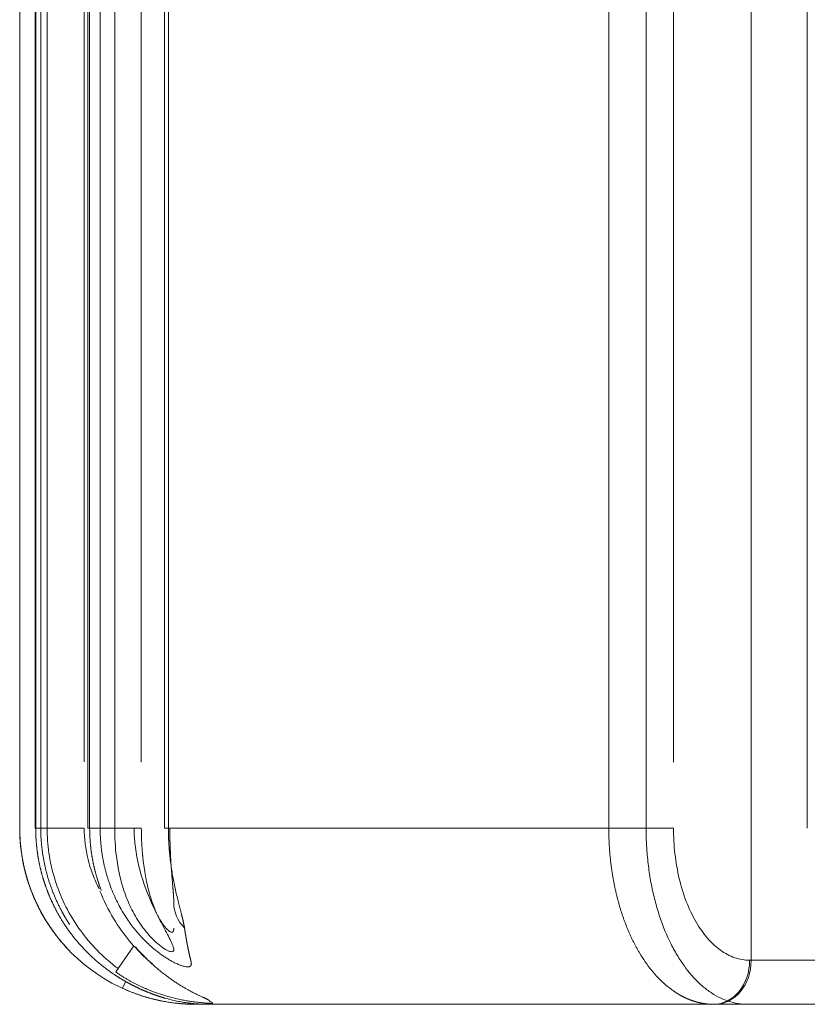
# Model space of a CAD drawing. Header units: millimetres. Extents: x 25069 to 61396, y 8621 to 21558.
# Tile 431 of 656: x 49957 to 49993, y 15757 to 15802. Entities that reach past the tile are written whole.
import ezdxf

# ---------------------------------------------------------------- set-up
doc = ezdxf.new("R2010")
doc.units = ezdxf.units.MM
doc.layers.add('10', color=7, linetype='Continuous')

msp = doc.modelspace()

# ---------------------------------------------------------------- linework, layer by layer
at = {"layer": '10', "color": 7, "linetype": 'Continuous', "lineweight": 15}
for p, q in [((49956.786, 15857.721), (49956.786, 15764.893)), ((49957.495, 15857.353), (49957.495, 15764.893)), ((49958.032, 15857.386), (49958.032, 15764.893)), ((49959.719, 15856.758), (49959.719, 15767.895)), ((49959.881, 15856.714), (49959.881, 15764.893)), ((49961.102, 15764.893), (49961.102, 15856.564)), ((49963.364, 15855.781), (49963.364, 15764.893)), ((49956.79, 15764.893), (49956.79, 15854.718)), ((49957.514, 15854.525), (49957.514, 15764.893)), ((49957.744, 15764.893), (49957.744, 15854.462)), ((49959.964, 15853.868), (49959.964, 15764.893)), ((49960.441, 15764.893), (49960.441, 15853.74)), ((49962.311, 15853.24), (49962.311, 15767.893)), ((49963.541, 15852.91), (49963.541, 15764.893)), ((49985.234, 15764.893), (49985.234, 15837.893)), ((49992.559, 15837.893), (49992.559, 15764.893)), ((49983.542, 15764.893), (49983.542, 15834.892)), ((49986.48, 15834.892), (49986.48, 15767.894)), ((49990.01, 15758.893), (49990.01, 15834.893)), ((49956.79, 15764.893), (49956.786, 15764.893)), ((49957.495, 15764.893), (49957.514, 15764.893)), ((49957.514, 15764.893), (49957.744, 15764.893)), ((49957.744, 15764.893), (49959.719, 15764.893)), ((49959.881, 15764.893), (49959.964, 15764.893)), ((49959.964, 15764.893), (49960.441, 15764.893)), ((49960.441, 15764.893), (49962.311, 15764.893)), ((49963.364, 15764.893), (49963.541, 15764.893)), ((49963.541, 15764.893), (49983.542, 15764.893)), ((49986.48, 15764.893), (49983.542, 15764.893)), ((49961.147, 15758.363), (49961.978, 15759.554)), ((49989.94, 15758.893), (49990.01, 15758.893)), ((49990.01, 15758.893), (49995.147, 15758.893)), ((49961.452, 15757.623), (49961.588, 15757.921)), ((49965.316, 15756.893), (49964.811, 15756.893)), ((49988.301, 15756.893), (49965.316, 15756.893)), ((49988.371, 15756.893), (49988.301, 15756.893)), ((49998.008, 15756.893), (49988.371, 15756.893)), ((49989.83, 15756.893), (49988.378, 15756.893))]:
    msp.add_line(p, q, dxfattribs=at)
msp.add_arc((49964.786, 15764.893), 8, 180, 270, dxfattribs=at)
for centre, major_axis, ratio, end_param in [((49965.786, 15761.493), (2, 0), 0.867716, 3.853369), ((49988.301, 15758.893), (0, 2), 0.819152, 4.712389), ((49988.371, 15758.893), (0, 2), 0.819152, 4.712389)]:
    msp.add_ellipse(centre, major_axis=major_axis, ratio=ratio, start_param=3.141593, end_param=end_param, dxfattribs=at)
for points, knots in [([(49959.008, 15759.364), (49959.003, 15759.37), (49958.987, 15759.387), (49958.962, 15759.413), (49958.932, 15759.445), (49958.903, 15759.477), (49958.874, 15759.508), (49958.845, 15759.54), (49958.816, 15759.572), (49958.788, 15759.604), (49958.76, 15759.637), (49958.731, 15759.669), (49958.704, 15759.702), (49958.676, 15759.734), (49958.648, 15759.767), (49958.621, 15759.8), (49958.594, 15759.833), (49958.567, 15759.866), (49958.54, 15759.9), (49958.514, 15759.933), (49958.487, 15759.966), (49958.461, 15760), (49958.435, 15760.034), (49958.409, 15760.068), (49958.384, 15760.102), (49958.358, 15760.136), (49958.333, 15760.17), (49958.308, 15760.204), (49958.283, 15760.239), (49958.259, 15760.273), (49958.235, 15760.308), (49958.21, 15760.343), (49958.186, 15760.378), (49958.163, 15760.413), (49958.139, 15760.448), (49958.116, 15760.483), (49958.092, 15760.518), (49958.069, 15760.554), (49958.047, 15760.589), (49958.024, 15760.625), (49958.002, 15760.66), (49957.98, 15760.696), (49957.958, 15760.732), (49957.936, 15760.768), (49957.914, 15760.804), (49957.893, 15760.84), (49957.872, 15760.876), (49957.851, 15760.912), (49957.83, 15760.949), (49957.81, 15760.985), (49957.789, 15761.022), (49957.769, 15761.058), (49957.749, 15761.095), (49957.73, 15761.132), (49957.71, 15761.169), (49957.691, 15761.206), (49957.672, 15761.243), (49957.653, 15761.28), (49957.634, 15761.317), (49957.616, 15761.354), (49957.597, 15761.392), (49957.579, 15761.429), (49957.561, 15761.466), (49957.544, 15761.504), (49957.526, 15761.541), (49957.509, 15761.579), (49957.492, 15761.617), (49957.475, 15761.654), (49957.458, 15761.692), (49957.442, 15761.73), (49957.426, 15761.768), (49957.41, 15761.806), (49957.394, 15761.844), (49957.378, 15761.882), (49957.363, 15761.92), (49957.348, 15761.959), (49957.333, 15761.997), (49957.318, 15762.035), (49957.303, 15762.074), (49957.289, 15762.112), (49957.275, 15762.15), (49957.261, 15762.189), (49957.247, 15762.228), (49957.234, 15762.266), (49957.22, 15762.305), (49957.207, 15762.343), (49957.194, 15762.382), (49957.182, 15762.421), (49957.169, 15762.46), (49957.157, 15762.499), (49957.145, 15762.537), (49957.133, 15762.576), (49957.121, 15762.615), (49957.11, 15762.654), (49957.099, 15762.693), (49957.088, 15762.732), (49957.077, 15762.771), (49957.066, 15762.81), (49957.056, 15762.85), (49957.045, 15762.889), (49957.035, 15762.928), (49957.025, 15762.967), (49957.016, 15763.006), (49957.006, 15763.045), (49956.997, 15763.085), (49956.988, 15763.124), (49956.979, 15763.163), (49956.971, 15763.203), (49956.962, 15763.242), (49956.954, 15763.281), (49956.946, 15763.321), (49956.938, 15763.36), (49956.931, 15763.399), (49956.923, 15763.439), (49956.916, 15763.478), (49956.909, 15763.517), (49956.903, 15763.557), (49956.896, 15763.596), (49956.89, 15763.636), (49956.883, 15763.675), (49956.877, 15763.714), (49956.872, 15763.754), (49956.866, 15763.793), (49956.861, 15763.833), (49956.856, 15763.872), (49956.851, 15763.912), (49956.846, 15763.951), (49956.841, 15763.99), (49956.837, 15764.03), (49956.833, 15764.069), (49956.829, 15764.109), (49956.825, 15764.148), (49956.821, 15764.187), (49956.818, 15764.227), (49956.815, 15764.266), (49956.812, 15764.305), (49956.809, 15764.345), (49956.806, 15764.384), (49956.804, 15764.423), (49956.802, 15764.463), (49956.8, 15764.502), (49956.798, 15764.541), (49956.796, 15764.58), (49956.795, 15764.619), (49956.794, 15764.659), (49956.792, 15764.698), (49956.792, 15764.737), (49956.791, 15764.776), (49956.79, 15764.815), (49956.79, 15764.854), (49956.79, 15764.88), (49956.79, 15764.893)], [0, 0, 0, 0, 0.004064, 0.011128, 0.018188, 0.025243, 0.032294, 0.03934, 0.046382, 0.053419, 0.060451, 0.067479, 0.074502, 0.081521, 0.088535, 0.095545, 0.10255, 0.10955, 0.116546, 0.123538, 0.130525, 0.137507, 0.144485, 0.151458, 0.158426, 0.16539, 0.17235, 0.179305, 0.186255, 0.193201, 0.200142, 0.207079, 0.214011, 0.220939, 0.227862, 0.23478, 0.241694, 0.248603, 0.255508, 0.262408, 0.269304, 0.276195, 0.283082, 0.289964, 0.296841, 0.303714, 0.310582, 0.317446, 0.324305, 0.33116, 0.33801, 0.344855, 0.351696, 0.358533, 0.365365, 0.372192, 0.379015, 0.385833, 0.392647, 0.399456, 0.40626, 0.41306, 0.419855, 0.426646, 0.433433, 0.440214, 0.446991, 0.453764, 0.460532, 0.467295, 0.474054, 0.480809, 0.487559, 0.494304, 0.501044, 0.507781, 0.514512, 0.521239, 0.527962, 0.53468, 0.541393, 0.548102, 0.554806, 0.561506, 0.568201, 0.574891, 0.581577, 0.588259, 0.594935, 0.601608, 0.608276, 0.614939, 0.621597, 0.628251, 0.634901, 0.641546, 0.648186, 0.654822, 0.661453, 0.66808, 0.674702, 0.68132, 0.687933, 0.694542, 0.701146, 0.707745, 0.71434, 0.72093, 0.727516, 0.734097, 0.740673, 0.747246, 0.753813, 0.760376, 0.766934, 0.773488, 0.780037, 0.786582, 0.793122, 0.799658, 0.806189, 0.812715, 0.819237, 0.825754, 0.832267, 0.838775, 0.845279, 0.851778, 0.858273, 0.864763, 0.871248, 0.877729, 0.884205, 0.890677, 0.897144, 0.903607, 0.910065, 0.916519, 0.922968, 0.929412, 0.935852, 0.942287, 0.948718, 0.955144, 0.961566, 0.967983, 0.974395, 0.980803, 0.987207, 0.993606, 1, 1, 1, 1]), ([(49957.514, 15764.893), (49957.514, 15764.878), (49957.514, 15764.847), (49957.514, 15764.8), (49957.515, 15764.753), (49957.516, 15764.707), (49957.517, 15764.66), (49957.519, 15764.613), (49957.52, 15764.567), (49957.522, 15764.52), (49957.525, 15764.473), (49957.527, 15764.427), (49957.53, 15764.38), (49957.533, 15764.333), (49957.537, 15764.286), (49957.541, 15764.24), (49957.545, 15764.193), (49957.549, 15764.147), (49957.553, 15764.1), (49957.558, 15764.053), (49957.563, 15764.007), (49957.569, 15763.96), (49957.574, 15763.914), (49957.58, 15763.867), (49957.586, 15763.82), (49957.593, 15763.774), (49957.6, 15763.728), (49957.607, 15763.681), (49957.614, 15763.635), (49957.621, 15763.588), (49957.629, 15763.542), (49957.637, 15763.496), (49957.646, 15763.449), (49957.654, 15763.403), (49957.663, 15763.357), (49957.673, 15763.311), (49957.682, 15763.265), (49957.692, 15763.219), (49957.702, 15763.173), (49957.712, 15763.127), (49957.723, 15763.081), (49957.734, 15763.035), (49957.745, 15762.989), (49957.756, 15762.943), (49957.768, 15762.897), (49957.78, 15762.852), (49957.792, 15762.806), (49957.805, 15762.761), (49957.818, 15762.715), (49957.831, 15762.67), (49957.844, 15762.624), (49957.858, 15762.579), (49957.871, 15762.534), (49957.886, 15762.489), (49957.9, 15762.444), (49957.915, 15762.399), (49957.93, 15762.354), (49957.945, 15762.309), (49957.96, 15762.264), (49957.976, 15762.22), (49957.992, 15762.175), (49958.009, 15762.13), (49958.025, 15762.086), (49958.042, 15762.042), (49958.059, 15761.997), (49958.076, 15761.953), (49958.094, 15761.909), (49958.112, 15761.865), (49958.13, 15761.821), (49958.149, 15761.777), (49958.167, 15761.734), (49958.186, 15761.69), (49958.206, 15761.647), (49958.225, 15761.603), (49958.245, 15761.56), (49958.265, 15761.517), (49958.285, 15761.474), (49958.306, 15761.431), (49958.327, 15761.388), (49958.348, 15761.345), (49958.369, 15761.303), (49958.391, 15761.26), (49958.413, 15761.218), (49958.435, 15761.175), (49958.457, 15761.133), (49958.48, 15761.091), (49958.509, 15761.039), (49958.543, 15760.977), (49958.585, 15760.904), (49958.627, 15760.832), (49958.67, 15760.76), (49958.714, 15760.688), (49958.759, 15760.617), (49958.804, 15760.546), (49958.851, 15760.476), (49958.898, 15760.405), (49958.946, 15760.336), (49958.995, 15760.266), (49959.045, 15760.197), (49959.096, 15760.128), (49959.147, 15760.06), (49959.2, 15759.992), (49959.253, 15759.925), (49959.307, 15759.858), (49959.362, 15759.791), (49959.417, 15759.725), (49959.474, 15759.659), (49959.531, 15759.594), (49959.589, 15759.53), (49959.648, 15759.465), (49959.708, 15759.402), (49959.768, 15759.339), (49959.829, 15759.276), (49959.892, 15759.214), (49959.954, 15759.153), (49960.018, 15759.092), (49960.083, 15759.032), (49960.148, 15758.972), (49960.214, 15758.913), (49960.281, 15758.854), (49960.349, 15758.797), (49960.417, 15758.74), (49960.486, 15758.683), (49960.556, 15758.627), (49960.627, 15758.572), (49960.698, 15758.518), (49960.77, 15758.464), (49960.843, 15758.411), (49960.917, 15758.358), (49960.991, 15758.307), (49961.066, 15758.256), (49961.142, 15758.206), (49961.193, 15758.173), (49961.219, 15758.157)], [0, 0, 0, 0, 0.005815, 0.011631, 0.017449, 0.023269, 0.02909, 0.034913, 0.040737, 0.046563, 0.05239, 0.058219, 0.06405, 0.069882, 0.075715, 0.081551, 0.087388, 0.093226, 0.099066, 0.104908, 0.110751, 0.116596, 0.122443, 0.128291, 0.134141, 0.139992, 0.145845, 0.1517, 0.157556, 0.163414, 0.169273, 0.175134, 0.180997, 0.186861, 0.192727, 0.198595, 0.204464, 0.210335, 0.216208, 0.222082, 0.227958, 0.233835, 0.239714, 0.245595, 0.251478, 0.257362, 0.263247, 0.269135, 0.275024, 0.280915, 0.286807, 0.292701, 0.298597, 0.304494, 0.310393, 0.316294, 0.322197, 0.328101, 0.334007, 0.339914, 0.345823, 0.351734, 0.357647, 0.363561, 0.369477, 0.375395, 0.381314, 0.387235, 0.393158, 0.399082, 0.405009, 0.410937, 0.416866, 0.422798, 0.428731, 0.434665, 0.440602, 0.44654, 0.45248, 0.458422, 0.464365, 0.47031, 0.476257, 0.482206, 0.488156, 0.494108, 0.500062, 0.510448, 0.520854, 0.531283, 0.541732, 0.552204, 0.562696, 0.57321, 0.583745, 0.594301, 0.604879, 0.615479, 0.6261, 0.636742, 0.647405, 0.65809, 0.668797, 0.679525, 0.690274, 0.701045, 0.711838, 0.722652, 0.733487, 0.744344, 0.755222, 0.766122, 0.777044, 0.787987, 0.798951, 0.809937, 0.820945, 0.831974, 0.843025, 0.854097, 0.865191, 0.876306, 0.887443, 0.898602, 0.909782, 0.920983, 0.932207, 0.943452, 0.954718, 0.966006, 0.977316, 0.988647, 1, 1, 1, 1]), ([(49959.057, 15760.515), (49959.053, 15760.522), (49959.041, 15760.54), (49959.021, 15760.571), (49958.997, 15760.608), (49958.973, 15760.645), (49958.95, 15760.682), (49958.927, 15760.719), (49958.904, 15760.756), (49958.882, 15760.794), (49958.859, 15760.831), (49958.837, 15760.869), (49958.815, 15760.906), (49958.794, 15760.944), (49958.772, 15760.982), (49958.751, 15761.02), (49958.73, 15761.058), (49958.709, 15761.096), (49958.689, 15761.134), (49958.668, 15761.172), (49958.642, 15761.222), (49958.61, 15761.285), (49958.572, 15761.36), (49958.535, 15761.436), (49958.499, 15761.511), (49958.463, 15761.588), (49958.429, 15761.664), (49958.395, 15761.741), (49958.362, 15761.818), (49958.33, 15761.896), (49958.299, 15761.973), (49958.269, 15762.051), (49958.239, 15762.13), (49958.211, 15762.208), (49958.183, 15762.287), (49958.156, 15762.366), (49958.13, 15762.446), (49958.105, 15762.525), (49958.08, 15762.605), (49958.057, 15762.685), (49958.034, 15762.765), (49958.012, 15762.846), (49957.991, 15762.926), (49957.971, 15763.007), (49957.951, 15763.088), (49957.933, 15763.169), (49957.915, 15763.25), (49957.899, 15763.332), (49957.883, 15763.413), (49957.868, 15763.495), (49957.853, 15763.577), (49957.84, 15763.659), (49957.828, 15763.741), (49957.816, 15763.823), (49957.805, 15763.905), (49957.795, 15763.987), (49957.786, 15764.069), (49957.778, 15764.152), (49957.771, 15764.234), (49957.765, 15764.316), (49957.759, 15764.399), (49957.754, 15764.481), (49957.75, 15764.564), (49957.747, 15764.646), (49957.745, 15764.728), (49957.744, 15764.811), (49957.744, 15764.866), (49957.744, 15764.893)], [0, 0, 0, 0, 0.004793, 0.014269, 0.023736, 0.033193, 0.042641, 0.05208, 0.061509, 0.07093, 0.080341, 0.089743, 0.099136, 0.10852, 0.117894, 0.127259, 0.136616, 0.145962, 0.1553, 0.164629, 0.173948, 0.192103, 0.210249, 0.228386, 0.246513, 0.264632, 0.282741, 0.300842, 0.318933, 0.337015, 0.355089, 0.373153, 0.391209, 0.409256, 0.427294, 0.445323, 0.463343, 0.481355, 0.499358, 0.517352, 0.535337, 0.553314, 0.571282, 0.589242, 0.607193, 0.625135, 0.643069, 0.660995, 0.678912, 0.69682, 0.71472, 0.732612, 0.750495, 0.76837, 0.786237, 0.804095, 0.821945, 0.839787, 0.857621, 0.875447, 0.893264, 0.911074, 0.928875, 0.946668, 0.964453, 0.982231, 1, 1, 1, 1]), ([(49958.032, 15764.893), (49958.032, 15764.516), (49958.059, 15764.137), (49958.17, 15763.379), (49958.252, 15763.007), (49958.469, 15762.28), (49958.603, 15761.924), (49958.925, 15761.229), (49959.112, 15760.892), (49959.528, 15760.255), (49959.758, 15759.952), (49960.26, 15759.38), (49960.536, 15759.108), (49960.965, 15758.741), (49961.108, 15758.627), (49961.255, 15758.518)], [0, 0, 0, 0, 0.153389, 0.153389, 0.30787, 0.30787, 0.462351, 0.462351, 0.616832, 0.616832, 0.771312, 0.771312, 0.925793, 0.925793, 1, 1, 1, 1]), ([(49959.719, 15764.893), (49959.719, 15764.413), (49959.776, 15763.94), (49959.949, 15763.239), (49960.022, 15763.008), (49960.191, 15762.561), (49960.289, 15762.344), (49960.4, 15762.134)], [0, 0, 0, 0, 0.500485, 0.500485, 0.750727, 0.750727, 1, 1, 1, 1]), ([(49959.964, 15764.893), (49959.964, 15764.879), (49959.964, 15764.85), (49959.965, 15764.806), (49959.965, 15764.762), (49959.966, 15764.719), (49959.967, 15764.675), (49959.969, 15764.632), (49959.97, 15764.588), (49959.972, 15764.544), (49959.974, 15764.501), (49959.976, 15764.457), (49959.979, 15764.414), (49959.982, 15764.37), (49959.985, 15764.326), (49959.988, 15764.283), (49959.992, 15764.239), (49959.995, 15764.196), (49959.999, 15764.152), (49960.004, 15764.109), (49960.008, 15764.065), (49960.013, 15764.022), (49960.018, 15763.978), (49960.023, 15763.935), (49960.029, 15763.891), (49960.034, 15763.848), (49960.04, 15763.804), (49960.047, 15763.761), (49960.053, 15763.718), (49960.06, 15763.674), (49960.067, 15763.631), (49960.074, 15763.588), (49960.081, 15763.545), (49960.089, 15763.502), (49960.097, 15763.458), (49960.105, 15763.415), (49960.114, 15763.372), (49960.122, 15763.329), (49960.131, 15763.286), (49960.14, 15763.243), (49960.15, 15763.2), (49960.159, 15763.157), (49960.169, 15763.115), (49960.179, 15763.072), (49960.19, 15763.029), (49960.2, 15762.986), (49960.211, 15762.944), (49960.222, 15762.901), (49960.234, 15762.859), (49960.245, 15762.816), (49960.257, 15762.774), (49960.269, 15762.731), (49960.281, 15762.689), (49960.294, 15762.647), (49960.307, 15762.605), (49960.32, 15762.563), (49960.333, 15762.521), (49960.346, 15762.479), (49960.36, 15762.437), (49960.374, 15762.395), (49960.388, 15762.353), (49960.403, 15762.311), (49960.417, 15762.27), (49960.432, 15762.228), (49960.447, 15762.187), (49960.463, 15762.145), (49960.478, 15762.104), (49960.489, 15762.076), (49960.494, 15762.063)], [0, 0, 0, 0, 0.015052, 0.030106, 0.045164, 0.060223, 0.075286, 0.090351, 0.105418, 0.120489, 0.135562, 0.150638, 0.165717, 0.180798, 0.195882, 0.210969, 0.22606, 0.241152, 0.256248, 0.271347, 0.286449, 0.301554, 0.316661, 0.331772, 0.346886, 0.362003, 0.377123, 0.392246, 0.407372, 0.422502, 0.437635, 0.452771, 0.46791, 0.483052, 0.498198, 0.513347, 0.528499, 0.543655, 0.558814, 0.573977, 0.589143, 0.604312, 0.619485, 0.634661, 0.649841, 0.665025, 0.680212, 0.695402, 0.710596, 0.725794, 0.740996, 0.756201, 0.77141, 0.786622, 0.801838, 0.817058, 0.832282, 0.84751, 0.862741, 0.877977, 0.893216, 0.908459, 0.923706, 0.938957, 0.954212, 0.96947, 0.984733, 1, 1, 1, 1]), ([(49964.567, 15758.842), (49964.568, 15758.839), (49964.569, 15758.833), (49964.571, 15758.824), (49964.573, 15758.815), (49964.575, 15758.806), (49964.577, 15758.798), (49964.578, 15758.789), (49964.579, 15758.781), (49964.58, 15758.773), (49964.581, 15758.766), (49964.582, 15758.758), (49964.582, 15758.751), (49964.583, 15758.744), (49964.583, 15758.737), (49964.583, 15758.73), (49964.582, 15758.723), (49964.582, 15758.717), (49964.581, 15758.71), (49964.581, 15758.704), (49964.58, 15758.698), (49964.578, 15758.692), (49964.577, 15758.687), (49964.575, 15758.681), (49964.574, 15758.676), (49964.572, 15758.671), (49964.57, 15758.666), (49964.567, 15758.661), (49964.565, 15758.656), (49964.562, 15758.652), (49964.559, 15758.647), (49964.556, 15758.643), (49964.553, 15758.639), (49964.549, 15758.636), (49964.545, 15758.632), (49964.541, 15758.628), (49964.537, 15758.625), (49964.533, 15758.622), (49964.529, 15758.619), (49964.524, 15758.616), (49964.519, 15758.613), (49964.514, 15758.611), (49964.509, 15758.609), (49964.503, 15758.606), (49964.498, 15758.604), (49964.492, 15758.603), (49964.486, 15758.601), (49964.479, 15758.599), (49964.473, 15758.598), (49964.466, 15758.597), (49964.459, 15758.596), (49964.452, 15758.595), (49964.445, 15758.594), (49964.438, 15758.593), (49964.406, 15758.591), (49964.342, 15758.595), (49964.23, 15758.619), (49964.098, 15758.661), (49963.948, 15758.722), (49963.795, 15758.796), (49963.647, 15758.876), (49963.507, 15758.958), (49963.361, 15759.052), (49963.21, 15759.156), (49963.053, 15759.273), (49962.876, 15759.415), (49962.68, 15759.585), (49962.467, 15759.789), (49962.252, 15760.015), (49962.046, 15760.254), (49961.85, 15760.506), (49961.664, 15760.77), (49961.481, 15761.056), (49961.305, 15761.366), (49961.137, 15761.7), (49960.981, 15762.059), (49960.879, 15762.331), (49960.821, 15762.506), (49960.798, 15762.575), (49960.776, 15762.645), (49960.755, 15762.716), (49960.734, 15762.787), (49960.714, 15762.859), (49960.694, 15762.932), (49960.675, 15763.005), (49960.657, 15763.08), (49960.639, 15763.155), (49960.622, 15763.23), (49960.605, 15763.307), (49960.589, 15763.384), (49960.574, 15763.462), (49960.559, 15763.541), (49960.546, 15763.62), (49960.533, 15763.7), (49960.521, 15763.781), (49960.509, 15763.863), (49960.499, 15763.945), (49960.489, 15764.028), (49960.48, 15764.111), (49960.472, 15764.196), (49960.465, 15764.281), (49960.458, 15764.366), (49960.453, 15764.453), (49960.448, 15764.54), (49960.445, 15764.627), (49960.442, 15764.715), (49960.441, 15764.804), (49960.441, 15764.863), (49960.441, 15764.893)], [0, 0, 0, 0, 0.002531, 0.005051, 0.007561, 0.010061, 0.012551, 0.015032, 0.017504, 0.019967, 0.02242, 0.024866, 0.027303, 0.029732, 0.032154, 0.034567, 0.036974, 0.039374, 0.041767, 0.044154, 0.046534, 0.048909, 0.051278, 0.053642, 0.056, 0.058354, 0.060704, 0.063049, 0.06539, 0.067728, 0.070063, 0.072394, 0.074723, 0.077049, 0.079373, 0.081695, 0.084016, 0.086335, 0.088654, 0.090972, 0.093289, 0.095607, 0.097924, 0.100242, 0.102561, 0.104881, 0.107203, 0.109526, 0.111851, 0.114179, 0.116509, 0.118842, 0.121178, 0.123518, 0.125862, 0.150561, 0.175088, 0.199802, 0.225056, 0.25118, 0.270871, 0.290885, 0.311328, 0.3323, 0.353895, 0.376195, 0.405629, 0.436212, 0.468075, 0.501336, 0.532125, 0.564451, 0.598372, 0.633939, 0.671195, 0.710178, 0.750924, 0.758098, 0.765328, 0.772614, 0.779957, 0.787357, 0.794813, 0.802327, 0.809898, 0.817526, 0.825211, 0.832954, 0.840754, 0.848612, 0.856527, 0.8645, 0.872531, 0.880621, 0.888768, 0.896973, 0.905237, 0.913558, 0.921939, 0.930377, 0.938874, 0.94743, 0.956045, 0.964718, 0.97345, 0.982241, 0.991091, 1, 1, 1, 1]), ([(49961.101, 15764.893), (49961.101, 15764.463), (49961.126, 15764.037), (49961.213, 15763.332), (49961.261, 15763.05), (49961.386, 15762.497), (49961.462, 15762.227), (49961.648, 15761.696), (49961.757, 15761.436), (49962.015, 15760.926), (49962.165, 15760.674), (49962.417, 15760.323), (49962.506, 15760.21), (49962.693, 15759.992), (49962.792, 15759.886), (49963.091, 15759.598), (49963.303, 15759.437), (49963.559, 15759.305), (49963.632, 15759.28), (49963.737, 15759.275), (49963.77, 15759.295), (49963.793, 15759.375), (49963.784, 15759.435), (49963.736, 15759.581), (49963.698, 15759.667), (49963.607, 15759.856), (49963.553, 15759.96), (49963.438, 15760.177), (49963.377, 15760.289), (49963.253, 15760.524), (49963.189, 15760.646), (49963.062, 15760.893), (49963, 15761.019), (49962.695, 15761.656), (49962.474, 15762.2), (49962.146, 15763.304), (49962.037, 15763.868), (49961.99, 15764.595), (49961.985, 15764.745), (49961.985, 15764.893)], [0, 0, 0, 0, 0.093536, 0.093536, 0.155995, 0.155995, 0.218454, 0.218454, 0.280914, 0.280914, 0.343373, 0.343373, 0.374603, 0.374603, 0.405832, 0.405832, 0.468291, 0.468291, 0.499521, 0.499521, 0.530751, 0.530751, 0.56198, 0.56198, 0.59321, 0.59321, 0.62444, 0.62444, 0.655669, 0.655669, 0.686899, 0.686899, 0.718128, 0.718128, 0.843047, 0.843047, 0.967965, 0.967965, 1, 1, 1, 1]), ([(49962.311, 15764.893), (49962.311, 15764.874), (49962.312, 15764.835), (49962.312, 15764.776), (49962.313, 15764.717), (49962.313, 15764.659), (49962.315, 15764.601), (49962.316, 15764.542), (49962.318, 15764.484), (49962.32, 15764.426), (49962.322, 15764.368), (49962.324, 15764.311), (49962.327, 15764.253), (49962.33, 15764.196), (49962.333, 15764.138), (49962.336, 15764.081), (49962.34, 15764.024), (49962.344, 15763.967), (49962.348, 15763.91), (49962.353, 15763.853), (49962.357, 15763.797), (49962.362, 15763.74), (49962.367, 15763.684), (49962.373, 15763.628), (49962.379, 15763.572), (49962.385, 15763.516), (49962.391, 15763.46), (49962.41, 15763.291), (49962.448, 15763.014), (49962.512, 15762.639), (49962.588, 15762.282), (49962.676, 15761.938), (49962.775, 15761.612), (49962.884, 15761.309), (49962.999, 15761.04), (49963.117, 15760.804), (49963.227, 15760.619), (49963.325, 15760.477), (49963.408, 15760.372), (49963.486, 15760.288), (49963.558, 15760.226), (49963.617, 15760.189), (49963.662, 15760.17), (49963.697, 15760.166), (49963.726, 15760.173), (49963.744, 15760.186), (49963.755, 15760.2), (49963.761, 15760.209), (49963.766, 15760.219), (49963.77, 15760.229), (49963.774, 15760.241), (49963.777, 15760.254), (49963.78, 15760.269), (49963.782, 15760.284), (49963.784, 15760.3), (49963.785, 15760.317), (49963.786, 15760.335), (49963.786, 15760.348), (49963.786, 15760.355)], [0, 0, 0, 0, 0.009829, 0.019638, 0.029428, 0.039197, 0.048948, 0.058679, 0.068391, 0.078084, 0.087758, 0.097414, 0.107052, 0.116671, 0.126273, 0.135856, 0.145423, 0.154972, 0.164504, 0.174019, 0.183517, 0.192999, 0.202464, 0.211913, 0.221347, 0.230764, 0.240167, 0.249554, 0.316161, 0.379887, 0.440831, 0.499103, 0.558063, 0.612226, 0.661842, 0.707233, 0.74882, 0.777167, 0.803501, 0.828174, 0.851614, 0.874318, 0.890125, 0.905728, 0.92135, 0.937214, 0.9422, 0.947212, 0.952255, 0.957336, 0.96246, 0.967633, 0.972861, 0.978149, 0.983502, 0.988925, 0.994423, 1, 1, 1, 1]), ([(49963.541, 15764.893), (49963.541, 15764.879), (49963.541, 15764.851), (49963.541, 15764.808), (49963.542, 15764.766), (49963.542, 15764.724), (49963.543, 15764.681), (49963.544, 15764.639), (49963.545, 15764.597), (49963.546, 15764.555), (49963.547, 15764.513), (49963.548, 15764.472), (49963.55, 15764.43), (49963.552, 15764.388), (49963.553, 15764.347), (49963.555, 15764.305), (49963.558, 15764.264), (49963.56, 15764.223), (49963.562, 15764.181), (49963.565, 15764.14), (49963.567, 15764.099), (49963.57, 15764.058), (49963.573, 15764.017), (49963.576, 15763.977), (49963.579, 15763.936), (49963.583, 15763.896), (49963.586, 15763.855), (49963.59, 15763.815), (49963.593, 15763.775), (49963.597, 15763.734), (49963.601, 15763.694), (49963.605, 15763.655), (49963.619, 15763.518), (49963.647, 15763.29), (49963.692, 15762.976), (49963.743, 15762.677), (49963.8, 15762.377), (49963.863, 15762.08), (49963.931, 15761.788), (49963.997, 15761.518), (49964.045, 15761.331), (49964.074, 15761.218), (49964.087, 15761.169), (49964.099, 15761.121), (49964.111, 15761.074), (49964.123, 15761.028), (49964.134, 15760.984), (49964.145, 15760.94), (49964.156, 15760.897), (49964.167, 15760.854), (49964.177, 15760.813), (49964.187, 15760.773), (49964.196, 15760.734), (49964.205, 15760.695), (49964.214, 15760.658), (49964.222, 15760.621), (49964.23, 15760.585), (49964.237, 15760.55), (49964.244, 15760.516), (49964.251, 15760.483), (49964.257, 15760.451), (49964.262, 15760.419), (49964.267, 15760.389), (49964.27, 15760.369), (49964.272, 15760.359)], [0, 0, 0, 0, 0.008284, 0.016553, 0.024808, 0.03305, 0.041277, 0.04949, 0.057689, 0.065875, 0.074047, 0.082206, 0.09035, 0.098482, 0.1066, 0.114705, 0.122796, 0.130875, 0.13894, 0.146993, 0.155032, 0.163059, 0.171073, 0.179075, 0.187064, 0.195041, 0.203005, 0.210957, 0.218897, 0.226824, 0.23474, 0.242644, 0.250535, 0.315839, 0.379097, 0.440371, 0.499729, 0.566471, 0.630335, 0.69147, 0.750045, 0.76207, 0.773975, 0.78576, 0.797427, 0.80898, 0.820419, 0.831748, 0.842968, 0.854082, 0.865092, 0.876, 0.88681, 0.897524, 0.908144, 0.918674, 0.929115, 0.939472, 0.949747, 0.959942, 0.970062, 0.98011, 0.990088, 1, 1, 1, 1]), ([(49963.786, 15761.493), (49963.786, 15761.498), (49963.786, 15761.507), (49963.786, 15761.522), (49963.786, 15761.538), (49963.786, 15761.553), (49963.785, 15761.569), (49963.785, 15761.585), (49963.784, 15761.601), (49963.784, 15761.618), (49963.783, 15761.635), (49963.783, 15761.652), (49963.782, 15761.669), (49963.781, 15761.687), (49963.78, 15761.705), (49963.779, 15761.723), (49963.778, 15761.741), (49963.777, 15761.76), (49963.776, 15761.778), (49963.775, 15761.798), (49963.773, 15761.817), (49963.772, 15761.837), (49963.771, 15761.856), (49963.769, 15761.877), (49963.768, 15761.897), (49963.767, 15761.918), (49963.765, 15761.938), (49963.763, 15761.96), (49963.762, 15761.981), (49963.76, 15762.003), (49963.758, 15762.025), (49963.757, 15762.047), (49963.755, 15762.069), (49963.753, 15762.092), (49963.751, 15762.115), (49963.749, 15762.138), (49963.747, 15762.161), (49963.745, 15762.185), (49963.743, 15762.209), (49963.741, 15762.233), (49963.739, 15762.258), (49963.732, 15762.339), (49963.72, 15762.482), (49963.703, 15762.69), (49963.686, 15762.91), (49963.669, 15763.13), (49963.655, 15763.35), (49963.642, 15763.565), (49963.631, 15763.787), (49963.623, 15763.968), (49963.618, 15764.109), (49963.615, 15764.205), (49963.613, 15764.303), (49963.611, 15764.4), (49963.609, 15764.498), (49963.607, 15764.596), (49963.606, 15764.695), (49963.606, 15764.794), (49963.605, 15764.86), (49963.605, 15764.893)], [0, 0, 0, 0, 0.00521, 0.010466, 0.015771, 0.021123, 0.026524, 0.031975, 0.037475, 0.043026, 0.048628, 0.054281, 0.059987, 0.065745, 0.071556, 0.07742, 0.083339, 0.089312, 0.095339, 0.101422, 0.107561, 0.113755, 0.120006, 0.126314, 0.132679, 0.139102, 0.145582, 0.152121, 0.158718, 0.165374, 0.172089, 0.178864, 0.185699, 0.192593, 0.199548, 0.206564, 0.21364, 0.220778, 0.227977, 0.235238, 0.24256, 0.249945, 0.308299, 0.369383, 0.433284, 0.500075, 0.560487, 0.622239, 0.68537, 0.749913, 0.777351, 0.804871, 0.832476, 0.860167, 0.887946, 0.915817, 0.943782, 0.971842, 1, 1, 1, 1]), ([(49988.301, 15756.893), (49988.293, 15756.893), (49988.276, 15756.893), (49988.251, 15756.894), (49988.225, 15756.894), (49988.2, 15756.895), (49988.175, 15756.896), (49988.15, 15756.897), (49988.125, 15756.899), (49988.1, 15756.9), (49988.075, 15756.902), (49988.051, 15756.904), (49988.026, 15756.907), (49988.002, 15756.909), (49987.977, 15756.912), (49987.953, 15756.915), (49987.929, 15756.918), (49987.905, 15756.921), (49987.881, 15756.924), (49987.857, 15756.928), (49987.833, 15756.932), (49987.809, 15756.936), (49987.785, 15756.94), (49987.762, 15756.945), (49987.738, 15756.949), (49987.715, 15756.954), (49987.691, 15756.959), (49987.668, 15756.964), (49987.645, 15756.969), (49987.622, 15756.975), (49987.599, 15756.98), (49987.576, 15756.986), (49987.554, 15756.992), (49987.531, 15756.998), (49987.508, 15757.004), (49987.486, 15757.011), (49987.464, 15757.017), (49987.441, 15757.024), (49987.419, 15757.031), (49987.397, 15757.038), (49987.375, 15757.045), (49987.353, 15757.053), (49987.332, 15757.06), (49987.31, 15757.068), (49987.288, 15757.076), (49987.267, 15757.084), (49987.246, 15757.092), (49987.224, 15757.1), (49987.203, 15757.108), (49987.182, 15757.116), (49987.161, 15757.125), (49987.14, 15757.134), (49987.12, 15757.143), (49987.099, 15757.152), (49987.078, 15757.161), (49987.058, 15757.17), (49987.038, 15757.179), (49987.017, 15757.188), (49986.997, 15757.198), (49986.977, 15757.208), (49986.957, 15757.217), (49986.937, 15757.227), (49986.918, 15757.237), (49986.898, 15757.247), (49986.879, 15757.257), (49986.859, 15757.268), (49986.84, 15757.278), (49986.821, 15757.289), (49986.802, 15757.299), (49986.783, 15757.31), (49986.764, 15757.32), (49986.745, 15757.331), (49986.726, 15757.342), (49986.708, 15757.353), (49986.689, 15757.364), (49986.671, 15757.375), (49986.652, 15757.387), (49986.634, 15757.398), (49986.616, 15757.409), (49986.598, 15757.421), (49986.58, 15757.432), (49986.563, 15757.444), (49986.545, 15757.456), (49986.527, 15757.468), (49986.51, 15757.479), (49986.492, 15757.491), (49986.361, 15757.582), (49986.121, 15757.769), (49985.789, 15758.085), (49985.48, 15758.436), (49985.194, 15758.818), (49985.006, 15759.113), (49984.898, 15759.295), (49984.863, 15759.357), (49984.827, 15759.42), (49984.792, 15759.483), (49984.758, 15759.546), (49984.724, 15759.611), (49984.691, 15759.676), (49984.658, 15759.741), (49984.625, 15759.807), (49984.593, 15759.873), (49984.561, 15759.94), (49984.53, 15760.008), (49984.499, 15760.076), (49984.469, 15760.144), (49984.439, 15760.213), (49984.409, 15760.282), (49984.38, 15760.352), (49984.352, 15760.423), (49984.324, 15760.494), (49984.296, 15760.565), (49984.269, 15760.636), (49984.243, 15760.709), (49984.217, 15760.781), (49984.191, 15760.854), (49984.166, 15760.927), (49984.141, 15761.001), (49984.117, 15761.075), (49984.093, 15761.15), (49984.07, 15761.224), (49984.047, 15761.3), (49984.025, 15761.375), (49984.003, 15761.451), (49983.982, 15761.527), (49983.961, 15761.604), (49983.941, 15761.68), (49983.921, 15761.757), (49983.902, 15761.835), (49983.883, 15761.912), (49983.865, 15761.99), (49983.847, 15762.068), (49983.83, 15762.147), (49983.813, 15762.225), (49983.797, 15762.304), (49983.781, 15762.383), (49983.766, 15762.463), (49983.751, 15762.542), (49983.737, 15762.622), (49983.723, 15762.702), (49983.71, 15762.782), (49983.697, 15762.862), (49983.685, 15762.942), (49983.673, 15763.023), (49983.662, 15763.103), (49983.651, 15763.184), (49983.641, 15763.265), (49983.631, 15763.346), (49983.622, 15763.427), (49983.613, 15763.508), (49983.605, 15763.589), (49983.597, 15763.671), (49983.59, 15763.752), (49983.583, 15763.834), (49983.577, 15763.915), (49983.571, 15763.997), (49983.566, 15764.078), (49983.562, 15764.16), (49983.557, 15764.241), (49983.554, 15764.323), (49983.55, 15764.404), (49983.548, 15764.486), (49983.545, 15764.568), (49983.544, 15764.649), (49983.543, 15764.73), (49983.542, 15764.812), (49983.542, 15764.866), (49983.542, 15764.893)], [0, 0, 0, 0, 0.003397, 0.006783, 0.010159, 0.013523, 0.016878, 0.020221, 0.023554, 0.026876, 0.030187, 0.033488, 0.036778, 0.040057, 0.043326, 0.046584, 0.049831, 0.053068, 0.056294, 0.059509, 0.062714, 0.065907, 0.069091, 0.072263, 0.075425, 0.078576, 0.081716, 0.084846, 0.087965, 0.091073, 0.094171, 0.097258, 0.100334, 0.1034, 0.106455, 0.109499, 0.112533, 0.115555, 0.118568, 0.121569, 0.12456, 0.12754, 0.130509, 0.133468, 0.136416, 0.139353, 0.14228, 0.145196, 0.148101, 0.150996, 0.15388, 0.156753, 0.159615, 0.162467, 0.165308, 0.168139, 0.170958, 0.173767, 0.176566, 0.179353, 0.18213, 0.184897, 0.187652, 0.190397, 0.193131, 0.195855, 0.198568, 0.20127, 0.203961, 0.206642, 0.209312, 0.211971, 0.21462, 0.217258, 0.219885, 0.222502, 0.225107, 0.227703, 0.230287, 0.232861, 0.235424, 0.237976, 0.240518, 0.243049, 0.24557, 0.248079, 0.250578, 0.302773, 0.353832, 0.403755, 0.452542, 0.500194, 0.50706, 0.513921, 0.520776, 0.527626, 0.53447, 0.541309, 0.548142, 0.55497, 0.561792, 0.568608, 0.57542, 0.582225, 0.589025, 0.59582, 0.602609, 0.609393, 0.616171, 0.622943, 0.62971, 0.636472, 0.643228, 0.649979, 0.656724, 0.663463, 0.670198, 0.676926, 0.68365, 0.690368, 0.69708, 0.703787, 0.710488, 0.717184, 0.723875, 0.73056, 0.737239, 0.743914, 0.750582, 0.757246, 0.763903, 0.770556, 0.777203, 0.783845, 0.790481, 0.797112, 0.803737, 0.810357, 0.816971, 0.823581, 0.830184, 0.836783, 0.843376, 0.849963, 0.856545, 0.863122, 0.869694, 0.87626, 0.882821, 0.889376, 0.895926, 0.902471, 0.90901, 0.915544, 0.922072, 0.928596, 0.935114, 0.941626, 0.948133, 0.954635, 0.961132, 0.967623, 0.974109, 0.98059, 0.987065, 0.993535, 1, 1, 1, 1]), ([(49989.83, 15756.893), (49989.729, 15756.893), (49989.628, 15756.899), (49989.226, 15756.946), (49988.93, 15757.032), (49988.496, 15757.235), (49988.353, 15757.315), (49988.07, 15757.501), (49987.93, 15757.606), (49987.526, 15757.954), (49987.272, 15758.229), (49986.914, 15758.707), (49986.797, 15758.879), (49986.577, 15759.239), (49986.472, 15759.427), (49986.176, 15760.016), (49986.001, 15760.44), (49985.774, 15761.126), (49985.704, 15761.361), (49985.58, 15761.838), (49985.47, 15762.324), (49985.388, 15762.826), (49985.32, 15763.337), (49985.293, 15763.599), (49985.247, 15764.204), (49985.234, 15764.549), (49985.234, 15764.893)], [0, 0, 0, 0, 0.04171, 0.04171, 0.166809, 0.166809, 0.229359, 0.229359, 0.291908, 0.291908, 0.417007, 0.417007, 0.479556, 0.479556, 0.542105, 0.542105, 0.667204, 0.667204, 0.729754, 0.729754, 0.792303, 0.854852, 0.854852, 0.917402, 0.917402, 1, 1, 1, 1]), ([(49986.48, 15764.893), (49986.48, 15764.496), (49986.503, 15764.106), (49986.569, 15763.529), (49986.597, 15763.339), (49986.663, 15762.961), (49986.701, 15762.774), (49986.832, 15762.228), (49986.938, 15761.884), (49987.19, 15761.231), (49987.336, 15760.923), (49987.655, 15760.37), (49987.829, 15760.122), (49988.113, 15759.794), (49988.211, 15759.692), (49988.41, 15759.508), (49988.512, 15759.424), (49988.824, 15759.201), (49989.041, 15759.086), (49989.487, 15758.932), (49989.712, 15758.893), (49989.94, 15758.893)], [0, 0, 0, 0, 0.125, 0.125, 0.1875, 0.1875, 0.25, 0.25, 0.375, 0.375, 0.5, 0.5, 0.625, 0.625, 0.6875, 0.6875, 0.75, 0.75, 0.875, 0.875, 1, 1, 1, 1]), ([(49960.43, 15762.037), (49960.605, 15761.599), (49960.998, 15760.804), (49961.737, 15759.77), (49962.366, 15759.114), (49962.718, 15758.811), (49962.813, 15758.733)], [0, 0, 0, 0, 0.327276, 0.62865, 0.89869, 1, 1, 1, 1]), ([(49964.272, 15760.359), (49964.273, 15760.349), (49964.276, 15760.329), (49964.281, 15760.3), (49964.285, 15760.27), (49964.29, 15760.241), (49964.294, 15760.212), (49964.299, 15760.183), (49964.303, 15760.154), (49964.308, 15760.125), (49964.312, 15760.096), (49964.317, 15760.068), (49964.322, 15760.039), (49964.326, 15760.011), (49964.331, 15759.982), (49964.336, 15759.954), (49964.341, 15759.926), (49964.345, 15759.898), (49964.35, 15759.871), (49964.355, 15759.843), (49964.36, 15759.816), (49964.365, 15759.788), (49964.37, 15759.761), (49964.375, 15759.734), (49964.38, 15759.707), (49964.385, 15759.68), (49964.39, 15759.653), (49964.395, 15759.627), (49964.4, 15759.6), (49964.405, 15759.574), (49964.41, 15759.547), (49964.415, 15759.521), (49964.42, 15759.495), (49964.425, 15759.469), (49964.43, 15759.444), (49964.436, 15759.418), (49964.441, 15759.393), (49964.446, 15759.367), (49964.451, 15759.342), (49964.457, 15759.317), (49964.462, 15759.292), (49964.467, 15759.267), (49964.473, 15759.242), (49964.478, 15759.218), (49964.484, 15759.193), (49964.489, 15759.169), (49964.494, 15759.145), (49964.5, 15759.121), (49964.505, 15759.097), (49964.511, 15759.073), (49964.516, 15759.049), (49964.522, 15759.026), (49964.527, 15759.002), (49964.533, 15758.979), (49964.539, 15758.956), (49964.544, 15758.933), (49964.55, 15758.91), (49964.556, 15758.887), (49964.561, 15758.864), (49964.565, 15758.849), (49964.567, 15758.842)], [0, 0, 0, 0, 0.015765, 0.03158, 0.047443, 0.063356, 0.079318, 0.095329, 0.111391, 0.127502, 0.143664, 0.159876, 0.176138, 0.192452, 0.208816, 0.225231, 0.241697, 0.258214, 0.274783, 0.291404, 0.308076, 0.3248, 0.341577, 0.358405, 0.375286, 0.392219, 0.409205, 0.426243, 0.443335, 0.460479, 0.477677, 0.494928, 0.512232, 0.529589, 0.547001, 0.564466, 0.581984, 0.599557, 0.617184, 0.634865, 0.6526, 0.670389, 0.688233, 0.706132, 0.724085, 0.742093, 0.760155, 0.778273, 0.796446, 0.814673, 0.832956, 0.851295, 0.869688, 0.888137, 0.906642, 0.925202, 0.943818, 0.962489, 0.981217, 1, 1, 1, 1]), ([(49962.047, 15759.496), (49962.079, 15759.459), (49962.206, 15759.314), (49962.429, 15759.076), (49962.715, 15758.798), (49962.961, 15758.578), (49963.167, 15758.407), (49963.336, 15758.273), (49963.5, 15758.148), (49963.66, 15758.033), (49963.816, 15757.926), (49963.966, 15757.828), (49964.11, 15757.738), (49964.249, 15757.655), (49964.382, 15757.579), (49964.526, 15757.5), (49964.678, 15757.42), (49964.831, 15757.344), (49964.968, 15757.279), (49965.056, 15757.238), (49965.107, 15757.214), (49965.129, 15757.204), (49965.149, 15757.195), (49965.169, 15757.186), (49965.188, 15757.177), (49965.206, 15757.169), (49965.223, 15757.161), (49965.24, 15757.153), (49965.255, 15757.146), (49965.269, 15757.139), (49965.283, 15757.132), (49965.296, 15757.126), (49965.307, 15757.12), (49965.318, 15757.114), (49965.328, 15757.109), (49965.337, 15757.104), (49965.346, 15757.099), (49965.353, 15757.094), (49965.359, 15757.09), (49965.365, 15757.086), (49965.367, 15757.083), (49965.369, 15757.082)], [0, 0, 0, 0, 0.025423, 0.101196, 0.172645, 0.239904, 0.281657, 0.322429, 0.362264, 0.40121, 0.439318, 0.476642, 0.513238, 0.549167, 0.584491, 0.619278, 0.668521, 0.716434, 0.763259, 0.809257, 0.818764, 0.82821, 0.837598, 0.846931, 0.856212, 0.865444, 0.874629, 0.88377, 0.89287, 0.901933, 0.91096, 0.919956, 0.928923, 0.937864, 0.946783, 0.955682, 0.964565, 0.973435, 0.982295, 0.991149, 1, 1, 1, 1]), ([(49965.558, 15756.948), (49965.559, 15756.948), (49965.56, 15756.947), (49965.562, 15756.946), (49965.563, 15756.946), (49965.564, 15756.945), (49965.564, 15756.944), (49965.565, 15756.943), (49965.565, 15756.943), (49965.565, 15756.942), (49965.565, 15756.941), (49965.564, 15756.941), (49965.563, 15756.94), (49965.562, 15756.94), (49965.561, 15756.939), (49965.559, 15756.939), (49965.557, 15756.939), (49965.555, 15756.938), (49965.552, 15756.938), (49965.55, 15756.938), (49965.547, 15756.937), (49965.543, 15756.937), (49965.54, 15756.937), (49965.536, 15756.937), (49965.532, 15756.936), (49965.528, 15756.936), (49965.523, 15756.936), (49965.519, 15756.936), (49965.514, 15756.936), (49965.508, 15756.936), (49965.503, 15756.936), (49965.497, 15756.936), (49965.477, 15756.936), (49965.437, 15756.937), (49965.366, 15756.94), (49965.28, 15756.946), (49965.18, 15756.953), (49965.068, 15756.963), (49964.946, 15756.975), (49964.811, 15756.991), (49964.651, 15757.011), (49964.465, 15757.039), (49964.25, 15757.076), (49963.991, 15757.128), (49963.684, 15757.2), (49963.327, 15757.3), (49962.953, 15757.424), (49962.677, 15757.532), (49962.508, 15757.604), (49962.448, 15757.63), (49962.387, 15757.657), (49962.326, 15757.685), (49962.265, 15757.713), (49962.204, 15757.742), (49962.143, 15757.772), (49962.081, 15757.803), (49962.02, 15757.834), (49961.958, 15757.867), (49961.896, 15757.9), (49961.834, 15757.933), (49961.772, 15757.968), (49961.709, 15758.004), (49961.647, 15758.04), (49961.585, 15758.077), (49961.522, 15758.115), (49961.46, 15758.154), (49961.397, 15758.194), (49961.334, 15758.235), (49961.272, 15758.277), (49961.209, 15758.319), (49961.167, 15758.348), (49961.147, 15758.363)], [0, 0, 0, 0, 0.004101, 0.008194, 0.012279, 0.016355, 0.020424, 0.024486, 0.028542, 0.032591, 0.036635, 0.040673, 0.044707, 0.048736, 0.052761, 0.056783, 0.060802, 0.064819, 0.068833, 0.072846, 0.076857, 0.080868, 0.084879, 0.088889, 0.092901, 0.096913, 0.100928, 0.104944, 0.108962, 0.112984, 0.117009, 0.121038, 0.125071, 0.156282, 0.187482, 0.218883, 0.250692, 0.281503, 0.312576, 0.344074, 0.376155, 0.416803, 0.45819, 0.500569, 0.560178, 0.621292, 0.684422, 0.750035, 0.760197, 0.770414, 0.780688, 0.791019, 0.801409, 0.811861, 0.822374, 0.83295, 0.84359, 0.854297, 0.86507, 0.875912, 0.886822, 0.897804, 0.908857, 0.919983, 0.931183, 0.942459, 0.95381, 0.965239, 0.976746, 0.988333, 1, 1, 1, 1]), ([(49961.219, 15758.157), (49961.23, 15758.149), (49961.253, 15758.135), (49961.287, 15758.113), (49961.321, 15758.092), (49961.355, 15758.071), (49961.389, 15758.051), (49961.424, 15758.03), (49961.458, 15758.01), (49961.492, 15757.99), (49961.526, 15757.97), (49961.56, 15757.95), (49961.594, 15757.931), (49961.628, 15757.911), (49961.662, 15757.893), (49961.696, 15757.874), (49961.73, 15757.855), (49961.763, 15757.837), (49961.797, 15757.819), (49961.831, 15757.801), (49961.865, 15757.783), (49961.899, 15757.766), (49961.932, 15757.749), (49961.966, 15757.732), (49961.999, 15757.715), (49962.033, 15757.698), (49962.066, 15757.682), (49962.1, 15757.665), (49962.133, 15757.649), (49962.167, 15757.634), (49962.2, 15757.618), (49962.233, 15757.603), (49962.266, 15757.588), (49962.299, 15757.573), (49962.332, 15757.558), (49962.365, 15757.543), (49962.398, 15757.529), (49962.431, 15757.515), (49962.464, 15757.501), (49962.497, 15757.487), (49962.53, 15757.473), (49962.562, 15757.46), (49962.595, 15757.447), (49962.627, 15757.434), (49962.66, 15757.421), (49962.692, 15757.408), (49962.724, 15757.396), (49962.757, 15757.383), (49962.789, 15757.371), (49962.821, 15757.359), (49962.853, 15757.348), (49962.885, 15757.336), (49962.916, 15757.325), (49962.948, 15757.313), (49962.98, 15757.302), (49963.011, 15757.292), (49963.043, 15757.281), (49963.074, 15757.27), (49963.106, 15757.26), (49963.137, 15757.25), (49963.168, 15757.24), (49963.199, 15757.23), (49963.23, 15757.22), (49963.261, 15757.211), (49963.292, 15757.202), (49963.323, 15757.193), (49963.353, 15757.184), (49963.467, 15757.151), (49963.661, 15757.099), (49963.93, 15757.039), (49964.187, 15756.99), (49964.37, 15756.962), (49964.486, 15756.947), (49964.539, 15756.94), (49964.591, 15756.934), (49964.643, 15756.929), (49964.694, 15756.924), (49964.744, 15756.919), (49964.793, 15756.915), (49964.841, 15756.911), (49964.889, 15756.908), (49964.935, 15756.905), (49964.981, 15756.902), (49965.026, 15756.9), (49965.07, 15756.898), (49965.113, 15756.897), (49965.155, 15756.895), (49965.197, 15756.894), (49965.237, 15756.894), (49965.277, 15756.893), (49965.303, 15756.893), (49965.316, 15756.893)], [0, 0, 0, 0, 0.008275, 0.016524, 0.024747, 0.032946, 0.041119, 0.049267, 0.057391, 0.06549, 0.073564, 0.081614, 0.08964, 0.097643, 0.105621, 0.113577, 0.121508, 0.129417, 0.137303, 0.145166, 0.153006, 0.160824, 0.16862, 0.176393, 0.184145, 0.191876, 0.199584, 0.207272, 0.214939, 0.222584, 0.230209, 0.237814, 0.245398, 0.252962, 0.260507, 0.268032, 0.275537, 0.283023, 0.29049, 0.297938, 0.305368, 0.312779, 0.320172, 0.327547, 0.334905, 0.342245, 0.349567, 0.356872, 0.364161, 0.371433, 0.378688, 0.385927, 0.39315, 0.400357, 0.407549, 0.414725, 0.421886, 0.429032, 0.436164, 0.443281, 0.450384, 0.457473, 0.464548, 0.471609, 0.478658, 0.485693, 0.492715, 0.499725, 0.564102, 0.627106, 0.688941, 0.74982, 0.763594, 0.777284, 0.790894, 0.804424, 0.817879, 0.831262, 0.844575, 0.85782, 0.871002, 0.884124, 0.897187, 0.910196, 0.923154, 0.936063, 0.948927, 0.96175, 0.974534, 0.987283, 1, 1, 1, 1]), ([(49964.811, 15756.893), (49964.802, 15756.893), (49964.786, 15756.893), (49964.762, 15756.893), (49964.737, 15756.894), (49964.712, 15756.894), (49964.687, 15756.894), (49964.661, 15756.895), (49964.636, 15756.895), (49964.61, 15756.896), (49964.585, 15756.896), (49964.559, 15756.897), (49964.532, 15756.898), (49964.506, 15756.899), (49964.48, 15756.9), (49964.453, 15756.901), (49964.426, 15756.902), (49964.399, 15756.903), (49964.372, 15756.905), (49964.345, 15756.906), (49964.317, 15756.908), (49964.289, 15756.91), (49964.262, 15756.912), (49964.234, 15756.913), (49964.205, 15756.915), (49964.177, 15756.918), (49964.148, 15756.92), (49964.12, 15756.922), (49964.091, 15756.925), (49964.062, 15756.927), (49963.975, 15756.935), (49963.829, 15756.951), (49963.619, 15756.979), (49963.403, 15757.014), (49963.236, 15757.046), (49963.119, 15757.07), (49963.055, 15757.084), (49962.991, 15757.099), (49962.927, 15757.114), (49962.862, 15757.13), (49962.797, 15757.146), (49962.731, 15757.163), (49962.666, 15757.181), (49962.6, 15757.199), (49962.534, 15757.218), (49962.468, 15757.238), (49962.401, 15757.258), (49962.334, 15757.28), (49962.268, 15757.302), (49962.2, 15757.324), (49962.133, 15757.348), (49962.066, 15757.372), (49961.998, 15757.396), (49961.93, 15757.422), (49961.862, 15757.448), (49961.794, 15757.476), (49961.726, 15757.503), (49961.657, 15757.532), (49961.589, 15757.562), (49961.52, 15757.592), (49961.475, 15757.613), (49961.452, 15757.623)], [0, 0, 0, 0, 0.008368, 0.016748, 0.025141, 0.033547, 0.041965, 0.050398, 0.058845, 0.067307, 0.075785, 0.084277, 0.092786, 0.101312, 0.109855, 0.118415, 0.126993, 0.13559, 0.144205, 0.15284, 0.161494, 0.170169, 0.178864, 0.18758, 0.196317, 0.205077, 0.213858, 0.222662, 0.23149, 0.24034, 0.249215, 0.310495, 0.372505, 0.435368, 0.499206, 0.517535, 0.535918, 0.554358, 0.572859, 0.591422, 0.61005, 0.628746, 0.647511, 0.66635, 0.685263, 0.704253, 0.723324, 0.742476, 0.761713, 0.781038, 0.800451, 0.819956, 0.839555, 0.859251, 0.879045, 0.898939, 0.918937, 0.939039, 0.959249, 0.979569, 1, 1, 1, 1]), ([(49965.369, 15757.082), (49965.372, 15757.079), (49965.378, 15757.073), (49965.388, 15757.065), (49965.397, 15757.056), (49965.406, 15757.049), (49965.416, 15757.041), (49965.425, 15757.033), (49965.434, 15757.026), (49965.443, 15757.019), (49965.452, 15757.013), (49965.461, 15757.006), (49965.47, 15757), (49965.479, 15756.994), (49965.488, 15756.988), (49965.497, 15756.982), (49965.506, 15756.977), (49965.515, 15756.971), (49965.524, 15756.966), (49965.532, 15756.961), (49965.541, 15756.957), (49965.55, 15756.952), (49965.555, 15756.95), (49965.558, 15756.948)], [0, 0, 0, 0, 0.047158, 0.094361, 0.141608, 0.1889, 0.236237, 0.28362, 0.331048, 0.378522, 0.426043, 0.47361, 0.521224, 0.568885, 0.616593, 0.664349, 0.712153, 0.760006, 0.807906, 0.855856, 0.903854, 0.951902, 1, 1, 1, 1])]:
    msp.add_open_spline(points, degree=3, knots=knots, dxfattribs=at)

doc.saveas('drawing.dxf')
